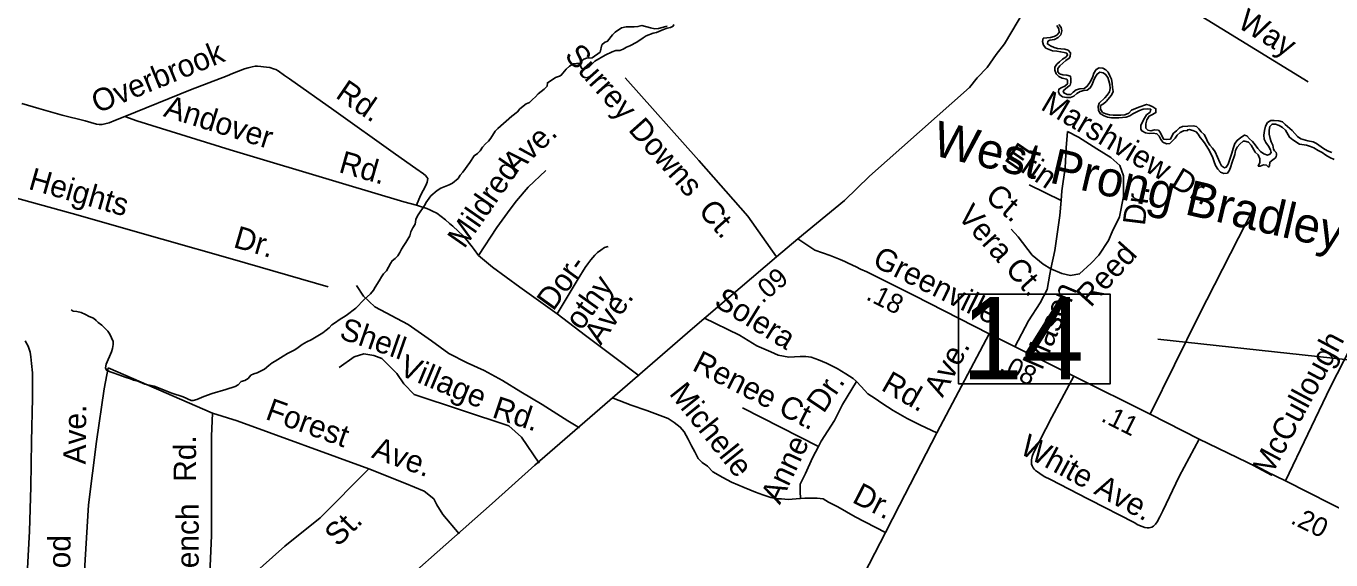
# Model space of a CAD drawing. Extents: x 2290055 to 2389491, y 66597 to 237875.
# Drawn here: x 2344693 to 2350242, y 170595 to 172864 of the extents above; entities that cross this region are included whole.
import ezdxf

# ---------------------------------------------------------------- set-up
doc = ezdxf.new("R2010")
doc.units = 0
for name, color, linetype in [('Exist Hydrographic Creek Double Shore', 7, 'Continuous'), ('Exist Hydrographic Creek Single Shore', 7, 'Continuous'), ('Exist Hydrographic Creek Single Shore Label', 7, 'Continuous'), ('Exist Hydrographic Lake Shore', 7, 'Continuous'), ('Exist Hydrographic River Shore', 7, 'Continuous'), ('Exist Road Non-System Type 51', 7, 'Continuous'), ('Exist Road Non-System Type 51 Label', 7, 'Continuous'), ('Exist Road Primary US Structure Standard Bridge Number Label', 7, 'Continuous'), ('Exist Road Secondary Type 51 Attributed', 7, 'Continuous')]:
    doc.layers.add(name, color=color, linetype=linetype)

msp = doc.modelspace()

# ---------------------------------------------------------------- linework, layer by layer
at = {"layer": 'Exist Hydrographic Creek Double Shore'}
for points in [[(2349075.7, 172866.6), (2349085.5, 172853.2), (2349086, 172836.5), (2349076, 172826.2), (2349064.5, 172819.9), (2349050, 172815.4), (2349018.7, 172812.8), (2349016, 172798.9), (2349020, 172783.6), (2349029.7, 172770.1), (2349058.5, 172759.5), (2349076.7, 172757.9), (2349092, 172755.6), (2349107.5, 172752.6), (2349118.2, 172749.5), (2349122, 172740.8), (2349114, 172732.6), (2349101, 172724.2), (2349087.5, 172713.1), (2349076, 172702.3), (2349068, 172689.2), (2349067.7, 172677.3), (2349073.5, 172661.9), (2349085.2, 172650.1), (2349099, 172643), (2349118.2, 172638.9), (2349122, 172633.5), (2349121.5, 172618.2), (2349110, 172608.6), (2349098.2, 172604), (2349085.2, 172596.5), (2349083, 172585.1), (2349088.2, 172574.1), (2349100, 172563.6), (2349117.7, 172560.5), (2349134.7, 172561.3)], [(2349085, 172871.6), (2349094.2, 172858.3), (2349097, 172844.3), (2349094, 172827.4), (2349081.7, 172815.2), (2349066.5, 172807.7), (2349047.2, 172804.4), (2349038.2, 172799.7), (2349036.5, 172788.6), (2349049.5, 172780.6), (2349064.5, 172773.5), (2349079.2, 172768.7), (2349093.5, 172767.2), (2349110.7, 172766.8), (2349124.5, 172762.2), (2349134, 172750.9), (2349133.7, 172734.9), (2349129, 172728), (2349114.2, 172718.6), (2349089, 172695.9), (2349080.7, 172684.5), (2349081.2, 172669.5), (2349088, 172660.8), (2349102, 172657.8), (2349118.7, 172655.7), (2349134.2, 172651.1), (2349136.5, 172640.4), (2349135.7, 172624.2), (2349132.7, 172613.1)], [(2349134.7, 172561.3), (2349148.2, 172566.6), (2349161, 172578), (2349175.5, 172585.8), (2349190.5, 172590.4), (2349206, 172591.8), (2349218.7, 172601.4), (2349226.7, 172616.7), (2349232.7, 172632), (2349239.7, 172646.9), (2349248, 172660.6), (2349258.7, 172669.2), (2349273.5, 172666), (2349283.7, 172659), (2349292.7, 172645.2), (2349298, 172631.1), (2349301.5, 172616.4), (2349303, 172599.2), (2349300.7, 172584.3), (2349290.5, 172570.8), (2349280.5, 172559.3), (2349256.5, 172536.5), (2349252, 172521.9), (2349253.2, 172506.2), (2349261.7, 172491.6), (2349277.2, 172482.2), (2349291.7, 172477.3), (2349308.2, 172474.4), (2349324.2, 172473.8), (2349339.5, 172474.2), (2349371, 172477.5), (2349386.5, 172482.2), (2349400.2, 172492), (2349428.5, 172505.8), (2349444, 172511), (2349460.5, 172512.5), (2349475.7, 172511), (2349473.5, 172498.8), (2349457.2, 172486.9), (2349448.5, 172472.7), (2349433.5, 172443.4), (2349433.2, 172426.5), (2349438.5, 172418.5), (2349453.5, 172410.5), (2349469, 172408.4), (2349485.7, 172409.4), (2349502.2, 172406.9), (2349511.5, 172396.2), (2349519, 172382), (2349527.7, 172371.2), (2349542.7, 172363.2), (2349556.5, 172364.7), (2349579, 172387.4), (2349588.5, 172400), (2349601, 172411.6), (2349614.5, 172419.1), (2349632.2, 172420), (2349631.5, 172423), (2349638.7, 172424.7), (2349654.5, 172420.9), (2349668.5, 172415.3), (2349677.7, 172404.3), (2349685.5, 172390.7), (2349696.5, 172379), (2349707.2, 172363.9), (2349725.7, 172333.4), (2349739.2, 172303.8), (2349745.7, 172287.2), (2349750.7, 172271.6), (2349760.5, 172256.3), (2349771.7, 172243), (2349786.5, 172237), (2349801.7, 172239.4), (2349811, 172251.9), (2349816.5, 172266.8), (2349820, 172281.5), (2349833, 172318.7), (2349836.5, 172335.9), (2349842.7, 172350.3), (2349855.2, 172362.8), (2349868.5, 172374.5), (2349876.2, 172375.8), (2349891.7, 172370.9), (2349903.2, 172357.8), (2349920, 172328.1), (2349932.7, 172317), (2349939.5, 172300.1), (2349939.7, 172284.2), (2349933, 172269.1), (2349941, 172269.5), (2349955.5, 172274.2), (2349967.5, 172272.8), (2349977.2, 172265.2), (2349980.5, 172270.3), (2349982.2, 172285.5), (2349995.5, 172295.3), (2350000, 172300.1), (2350006.2, 172304.6), (2350009.7, 172310.5)], [(2349959, 172420.4), (2349964.2, 172439.3), (2349972.2, 172454.2), (2349986.5, 172462.3), (2350000, 172462.9), (2350020.5, 172461.2), (2350036.5, 172457.4), (2350047.2, 172445.4), (2350077.5, 172420.9), (2350099.2, 172395.5), (2350114, 172385.7), (2350143.5, 172376.4), (2350166, 172371.6), (2350180, 172365.9), (2350210.5, 172343.6), (2350228, 172334.3), (2350245.2, 172327.4)], [(2350009.7, 172310.5), (2350010.5, 172316), (2350010.5, 172320.1), (2350011, 172321.6), (2350009.5, 172326.3), (2350002.7, 172333.7), (2349998.5, 172340.9), (2349995, 172358), (2349987.5, 172371.7), (2349983, 172386.7), (2349979.5, 172405.5), (2349979.2, 172421.5), (2349982.2, 172436.8), (2349991.7, 172447.9), (2350006, 172448.1), (2350021.7, 172441.8), (2350036.5, 172432.6), (2350048.2, 172421.5), (2350066.2, 172391.7), (2350080.7, 172381.2), (2350109, 172363), (2350137.5, 172357.8), (2350155.5, 172352.9), (2350170, 172347.2), (2350187.2, 172335.5), (2350204.2, 172326.5), (2350220.2, 172315), (2350237.5, 172305), (2350255.2, 172296.8)]]:
    msp.add_lwpolyline(points, dxfattribs=at)
at = {"layer": 'Exist Hydrographic Creek Single Shore'}
for points in [[(2347050.3, 172707.2), (2347033, 172705.9), (2347020.5, 172704), (2347003.7, 172694.3), (2346990.2, 172681), (2346968.5, 172655.3), (2346961.7, 172651.3), (2346944, 172645.9), (2346917.2, 172626.7), (2346910, 172623.8), (2346909, 172609.4), (2346896.5, 172596.8), (2346871.2, 172576.1), (2346859, 172563.7), (2346846.2, 172552.7), (2346833.2, 172540), (2346819.5, 172533.4), (2346792.2, 172511.9), (2346782.7, 172499.8), (2346758.2, 172481.7), (2346699.2, 172429.2), (2346688, 172417.8), (2346669, 172388.1), (2346659.2, 172375.3), (2346646.2, 172363.8), (2346634.2, 172349.7), (2346624.5, 172333.8), (2346613, 172323), (2346599, 172313.1), (2346580, 172284.1), (2346550.7, 172244), (2346538.5, 172231.2), (2346530.2, 172215.8), (2346506, 172196.8), (2346492.5, 172189.8), (2346457.2, 172174.8), (2346441.5, 172166.1), (2346414.7, 172142.8), (2346392.7, 172112.7), (2346390.2, 172106), (2346358, 172057.1), (2346351, 172041.9), (2346347.2, 172022.5), (2346337.5, 172006.1), (2346329, 171989.5), (2346324.7, 171973.2), (2346317, 171958.3), (2346308.5, 171944.9), (2346298.7, 171931.8), (2346288.7, 171916.5), (2346282, 171901.8), (2346274, 171887.2), (2346262.2, 171875.9), (2346250.2, 171866.9), (2346243, 171855.4), (2346225.2, 171823.2), (2346213.2, 171811.4), (2346204, 171798.3), (2346194.5, 171782), (2346177.2, 171755.1), (2346170, 171741.3), (2346157.5, 171725.6), (2346131, 171702.5), (2346094.5, 171665.4), (2346054.7, 171633.4), (2346024.7, 171616.1), (2346008.5, 171604.7), (2345993.7, 171593.6), (2345981.5, 171581.8), (2345969.2, 171571.2), (2345954.7, 171560.9), (2345905.2, 171531.2), (2345887, 171522.6), (2345867, 171510.5), (2345850, 171497.5), (2345835.5, 171487.9), (2345804.2, 171471.7), (2345786.5, 171461.4), (2345752.7, 171439.2), (2345739, 171432.5), (2345724.7, 171422), (2345706.2, 171406.2), (2345675, 171390.7), (2345660.7, 171385.6), (2345649, 171379.8), (2345637, 171365.9), (2345622.7, 171358.1), (2345608.2, 171353), (2345594.5, 171339.8), (2345581.5, 171332.2), (2345542.7, 171319), (2345483.7, 171302.9), (2345448.2, 171290.2), (2345419.5, 171276.7), (2345403.5, 171272.7), (2345395.5, 171273.1), (2345360.5, 171288.4), (2345312.2, 171303.8), (2345237.7, 171333.7), (2345198.5, 171342.2)], [(2345198.5, 171342.2), (2345167.5, 171354.3), (2345150.2, 171358.5), (2345136.7, 171365.1), (2345114.5, 171371.8), (2345067.7, 171389.3), (2345050.2, 171394.5), (2345034.5, 171402), (2345030.5, 171410.9), (2345034, 171427.5), (2345056, 171479.2), (2345060.2, 171493.7), (2345063.2, 171510), (2345063.2, 171522.8), (2345049, 171554.4), (2345040.5, 171567.6), (2345015, 171592.9), (2345000, 171603.5), (2344991.2, 171612.4), (2344979, 171622.3), (2344960.7, 171630.4), (2344945.5, 171638.8), (2344927.7, 171646.7), (2344908.2, 171651.1), (2344893.2, 171652.1), (2344884.5, 171658)]]:
    msp.add_lwpolyline(points, dxfattribs=at)
at = {"layer": 'Exist Hydrographic Lake Shore'}
for points in [[(2347447.2, 172871.5), (2347444.2, 172864.6), (2347433.5, 172858.6), (2347418.5, 172855.4), (2347403.2, 172850.4), (2347374, 172837.4), (2347359, 172833.6), (2347330, 172822.8), (2347316.7, 172815.1), (2347290.2, 172796.1), (2347260.2, 172780.8), (2347246.2, 172774.5), (2347232, 172766), (2347217.7, 172761.3), (2347200.2, 172760.5), (2347185.2, 172755), (2347155.5, 172740.7), (2347112.2, 172714.6), (2347088.5, 172693.2), (2347075.5, 172685), (2347064, 172680.8), (2347055.2, 172684.9), (2347049.2, 172699), (2347050.3, 172707.2)], [(2347050.3, 172707.2), (2347051, 172712), (2347065, 172723.4), (2347075.7, 172728.4), (2347099.7, 172729.3), (2347134, 172753.7), (2347141.5, 172784), (2347153.2, 172794.6), (2347165.5, 172799.8), (2347186.5, 172827.1), (2347198.2, 172839.2), (2347225, 172857), (2347244.5, 172861), (2347261, 172861.8), (2347278.7, 172861.1), (2347294.5, 172862.6), (2347312, 172867.3), (2347349, 172856.7), (2347366.7, 172853), (2347382.2, 172853.7), (2347413.5, 172862.4), (2347419.5, 172864.6)]]:
    msp.add_lwpolyline(points, dxfattribs=at)
at = {"layer": 'Exist Hydrographic River Shore'}
msp.add_lwpolyline([(2349132.7, 172613.1), (2349121.7, 172605.2), (2349104, 172589.1), (2349106.7, 172580.6), (2349120.5, 172573.7), (2349136.2, 172573.8), (2349146.5, 172583.7), (2349159.2, 172593.1), (2349174.5, 172598), (2349192.5, 172599.5), (2349204.5, 172607.4), (2349214, 172620.7), (2349222.2, 172634.2), (2349230, 172649.7), (2349233.7, 172664.4), (2349244, 172679.2), (2349257, 172687.4), (2349272.5, 172684.9), (2349284.5, 172677.8), (2349294.2, 172668.2), (2349302, 172653.5), (2349308.7, 172638.4), (2349311.2, 172620.4), (2349312.5, 172603.3), (2349315.5, 172587), (2349309.5, 172571.3), (2349286.5, 172543.8), (2349274.5, 172534.1), (2349262, 172526.2), (2349262.2, 172510.7), (2349270.7, 172497.3), (2349285, 172490.8), (2349300.5, 172487.8), (2349316.2, 172486), (2349348.5, 172485.1), (2349366, 172487.6), (2349382.5, 172493.5), (2349394, 172506.4), (2349425.5, 172520.1), (2349458, 172531.6), (2349469, 172528.5), (2349485.2, 172521.6), (2349498, 172513), (2349497.5, 172496.5), (2349483.7, 172488.2), (2349469, 172481.2), (2349459.7, 172466.5), (2349454.5, 172448.9), (2349455.5, 172430.5), (2349464, 172422.4), (2349475.7, 172419.7), (2349492.2, 172422.8), (2349508.2, 172421.6), (2349516, 172413.2), (2349529.5, 172383.7), (2349542.7, 172381.9), (2349559.5, 172383.4), (2349566, 172396.9), (2349573.2, 172408.9), (2349585.7, 172418.8), (2349598.2, 172431.4), (2349610.7, 172437.1), (2349656.5, 172440.3), (2349671, 172437.4), (2349680.7, 172428.2), (2349690.5, 172415), (2349702.7, 172403.4), (2349711, 172388), (2349717, 172373.3), (2349727.7, 172357.7), (2349738, 172345.6), (2349749.5, 172330), (2349769.5, 172284.8), (2349777, 172270.6), (2349789.2, 172262.1), (2349797, 172265), (2349805, 172277.8), (2349814.5, 172307.6), (2349821.2, 172324.7), (2349826.2, 172344.6), (2349833.7, 172364.6), (2349842.7, 172378), (2349859.5, 172391.4), (2349874.5, 172400.9), (2349884, 172397.6), (2349896.2, 172384.7), (2349908.2, 172374.3), (2349919.7, 172359.6), (2349931, 172343.5), (2349942.7, 172331.6), (2349956.5, 172321.2), (2349972.7, 172316.2), (2349982.7, 172320.3), (2349987.5, 172327), (2349984.5, 172339), (2349976.2, 172353.7), (2349965, 172369.2), (2349958.5, 172383.9), (2349957, 172400.3), (2349959, 172420.4)], dxfattribs=at)
at = {"layer": 'Exist Road Non-System Type 51'}
for p, q in [((2348788.9, 171555.3), (2349148.2, 171375.5)), ((2348062.6, 171077), (2347739.9, 171241))]:
    msp.add_line(p, q, dxfattribs=at)
for points in [[(2349138, 173249.9), (2349634.6, 172941.3), (2350145, 172627.4)], [(2345113.1, 172480), (2345392.5, 172593.1), (2345548.3, 172653.5), (2345570, 172662.2), (2345621.4, 172682.3), (2345636.9, 172686.8), (2345654.8, 172691.5), (2345666.9, 172693.9), (2345676.7, 172694.3), (2345690.9, 172692.9), (2345702.7, 172691.4), (2345714.9, 172689.9), (2345729.1, 172688.5), (2345745.1, 172683.3), (2345755.4, 172679.7), (2345765.5, 172673.9), (2345792.5, 172654.9), (2345813.1, 172640), (2346002.1, 172507.3), (2346263.9, 172319.5), (2346350.3, 172258.9), (2346383.1, 172236.2), (2346391.6, 172228.7), (2346397.7, 172222.7), (2346401.9, 172216.9), (2346398.6, 172200.7), (2346393.2, 172186.7), (2346370.7, 172143.8), (2346352.6, 172103.1)], [(2347241.3, 172644.4), (2347553.2, 172292.7), (2347762.8, 172056.8), (2347883.8, 171883.4)], [(2344674.8, 172534.9), (2344747.5, 172513.8), (2344846.7, 172485.6), (2344943.8, 172461.5), (2344968.1, 172454.3), (2344992.3, 172447.3), (2345004.2, 172445.8), (2345016.3, 172446.3), (2345028.4, 172448.8), (2345045.9, 172453.4), (2345073.7, 172464.7), (2345113.1, 172480)], [(2345113.1, 172480), (2345163.7, 172462), (2345560.8, 172337.9), (2346038.8, 172194.7), (2346299.8, 172117.1), (2346352.6, 172103.1)], [(2349051, 171831.8), (2349097.1, 171812.6), (2349135, 171804.6), (2349172.8, 171810.6), (2349222.6, 171856.5), (2349254.5, 171890.4), (2349296.4, 171952.2), (2349312.3, 171990), (2349342.2, 172053.9), (2349360.1, 172139.6), (2349360.1, 172227.3), (2349344.2, 172271.2), (2349306.3, 172305.1), (2349246.6, 172343), (2349168.9, 172392.8), (2349121.5, 172416.5)], [(2349094.1, 172122.6), (2349097.7, 172164.6), (2349111.2, 172261.3), (2349115.6, 172346.7), (2349121.5, 172416.5)], [(2345978, 171756.1), (2345571.3, 171873.9), (2345271.6, 171958.2), (2344889.2, 172067.1), (2344585.9, 172151), (2344331, 172222.9), (2344152.7, 172273.9)], [(2346902.7, 172250.9), (2346827.4, 172180), (2346777.8, 172121.9), (2346751.3, 172086.7), (2346694.4, 172008.6), (2346617, 171889.4)], [(2348959.4, 172189), (2349094.1, 172122.6)], [(2346352.6, 172103.1), (2346374.9, 172095.8), (2346397.1, 172088.8), (2346409.2, 172083.3), (2346421.5, 172077.6), (2346439.9, 172068.5), (2346458.2, 172055.1), (2346476.8, 172040.1), (2346493.5, 172024.6), (2346508.1, 172013.1), (2346530.9, 171992), (2346551.7, 171972.8), (2346568.6, 171953.4), (2346578.9, 171940.1), (2346589.7, 171926.4), (2346598, 171914.6), (2346617, 171889.4), (2346641.8, 171868.4), (2346677.1, 171839.9), (2346792.4, 171754.2), (2346950.8, 171640.4), (2347072.6, 171549.3), (2347185.9, 171463.9), (2347299.6, 171378.1)], [(2349051, 171831.8), (2349068.5, 171910.5), (2349088.7, 172058.9), (2349094.1, 172122.6)], [(2349916, 172094.2), (2349680.1, 171634.5), (2349472.9, 171214.1)], [(2349051, 171831.8), (2349018.1, 171851.9), (2348972.1, 171890.8), (2348911.6, 171968.5), (2348882.8, 172001.7)], [(2347167.6, 171927.3), (2347152, 171922.7), (2347136.4, 171911.9), (2347122.7, 171901.5), (2347111.3, 171890.9), (2347103.5, 171880.7), (2347094, 171870.2), (2347082.5, 171853.7), (2347071, 171837.5), (2347041.1, 171790), (2346950.8, 171640.4)], [(2347975.3, 171960), (2348046.5, 171911.8), (2348111.7, 171888.5), (2348154.4, 171872.1), (2348174.5, 171863.1), (2348186.8, 171857.7), (2348207.2, 171848.3), (2348223.6, 171841.1), (2348242, 171831.6), (2348268.4, 171818.9), (2348470.3, 171718.6), (2348788.9, 171555.3)], [(2348897.2, 171501.1), (2348956.1, 171611.4), (2349005.5, 171687.9), (2349034.8, 171744.1), (2349046, 171809.3), (2349051, 171831.8)], [(2350500.4, 171839), (2350238.4, 171328.4), (2350048.4, 170931)], [(2346098.1, 171761.9), (2346128.3, 171716.6), (2346176.5, 171671.4), (2346318.2, 171596), (2346417.6, 171526.6), (2346490, 171472.2), (2346568.4, 171433), (2346640.7, 171399.8), (2346719.1, 171357.6), (2346797.5, 171309.3), (2346887.9, 171255), (2346996.4, 171185.6), (2347046.7, 171156.8)], [(2347575.3, 171624.6), (2347726.7, 171550.4), (2347800.2, 171505.1), (2347859.7, 171479.7), (2347890.8, 171465.5), (2347936, 171457), (2347984.2, 171459.8), (2348009.6, 171459.8), (2348032.3, 171457), (2348063.4, 171445.7), (2348097.3, 171431.5), (2348142.6, 171408.9), (2348179.4, 171386.2), (2348210.5, 171366.4), (2348224.1, 171352.8)], [(2344688.7, 171526.8), (2344701.5, 171503.4), (2344710.7, 171477.8), (2344713.5, 171457.9), (2344716.5, 171430.1), (2344720.1, 171390.2), (2344720.4, 171282.3), (2344715.6, 171097.9), (2344713.3, 170905.5), (2344706.7, 170717.2), (2344694.1, 170480.7), (2344682.2, 170274.1)], [(2348788.9, 171555.3), (2348580.6, 171162.7), (2348566.7, 171135.7)], [(2346024.7, 171413.4), (2346088.4, 171458.1), (2346129.9, 171470.8), (2346171.3, 171464.4), (2346206.4, 171451.7), (2346231.9, 171426.1), (2346270.2, 171387.9), (2346298.8, 171343.2), (2346343.5, 171298.5), (2346745.2, 171164.5), (2346799.4, 171116.7), (2346875.5, 171006.6)], [(2345042.1, 171411.5), (2345025.3, 171321.9), (2344991.7, 171097.7), (2344958.1, 170828.7), (2344924.5, 170268.4), (2344924.5, 169897.2)], [(2345485.9, 171218.9), (2345042.1, 171411.5)], [(2349148.2, 171375.5), (2349055, 171201.5), (2348976.9, 171050.4), (2348971.7, 171034.4), (2348968.3, 171020.2), (2348968.8, 171008), (2348969, 171002.1), (2348971.3, 170994.4), (2348975.5, 170986.3), (2348979.7, 170980.6), (2348986.2, 170974.9), (2348994.3, 170969), (2349004.7, 170961.6), (2349022.9, 170950.1), (2349049.7, 170937.4), (2349208.2, 170854.6)], [(2349148.2, 171375.5), (2349472.9, 171214.1), (2349681, 171108.5)], [(2348224.1, 171352.8), (2348165.2, 171256), (2348131.3, 171188), (2348074.7, 171100.2), (2348062.6, 171077)], [(2348224.1, 171352.8), (2348244.5, 171332.4), (2348272.8, 171301.3), (2348303.9, 171281.5), (2348332.2, 171261.6), (2348380.3, 171230.5), (2348439.7, 171196.5), (2348496.3, 171168.2), (2348566.7, 171135.7)], [(2347189.7, 171281.9), (2347265.5, 171253.1), (2347333.4, 171230.5), (2347378.6, 171213.5), (2347423.9, 171196.5), (2347449.4, 171179.5), (2347474.8, 171159.7), (2347491.8, 171139.9), (2347508.8, 171108.7), (2347522.9, 171080.4), (2347537.1, 171054.9), (2347551.2, 171026.6), (2347568.2, 171009.6), (2347590.9, 170992.7), (2347613.5, 170970), (2347655.9, 170944.5), (2347692.7, 170924.7), (2347746.5, 170902), (2347794.6, 170882.2), (2347825.7, 170870.9), (2347859.7, 170859.6), (2347885.1, 170853.9), (2347904.9, 170853.9), (2347933.2, 170851.1), (2347967.2, 170853.9), (2347986.8, 170855.4)], [(2345467.2, 170373.2), (2345481.8, 170698.2), (2345481.8, 171121.2), (2345485.9, 171218.9), (2345590.3, 171185.9), (2346151, 170982)], [(2348566.7, 171135.7), (2348407.8, 170828), (2348347.8, 170711.5)], [(2348062.6, 171077), (2348037.9, 171029.5), (2348006.8, 170961.5), (2347992.6, 170930.4), (2347984.2, 170916.2), (2347984.2, 170885.1), (2347986.8, 170855.4)], [(2349208.2, 170854.6), (2349217.3, 170849.8), (2349404.9, 170753.2), (2349421.3, 170744), (2349439.7, 170736.6), (2349450, 170733), (2349459.9, 170731.4), (2349469.7, 170731.8), (2349479.8, 170734.2), (2349487.5, 170738.4), (2349495.4, 170747), (2349502.9, 170757.1), (2349514.2, 170777.6), (2349526.9, 170804), (2349597.3, 170948.9), (2349681, 171108.5)], [(2349681, 171108.5), (2350048.4, 170931), (2350340, 170784.3), (2350729.8, 170597.6)], [(2345467.2, 170373.2), (2345596.7, 170477.5), (2345792.6, 170653.4), (2345942.8, 170774.4), (2346151, 170982)], [(2346151, 170982), (2346303.7, 170921.7), (2346385.1, 170887.1), (2346427.3, 170854.2), (2346440.1, 170828.5), (2346465.7, 170788.2), (2346534.7, 170705.6)], [(2347986.8, 170855.4), (2348004, 170856.7), (2348032.3, 170856.7), (2348057.7, 170856.7), (2348083.2, 170853.9), (2348105.8, 170839.8), (2348145.4, 170819.9), (2348219, 170777.5), (2348347.8, 170711.5)], [(2348347.8, 170711.5), (2348233.1, 170488.9), (2348080.8, 170192.7), (2347956.9, 169979.7), (2347876.5, 169838.4), (2347842.8, 169787.2)]]:
    msp.add_lwpolyline(points, dxfattribs=at)
at = {"layer": 'Exist Road Primary US Structure Standard Bridge Number Label'}
msp.add_line((2352110.9, 171247.3), (2349506.4, 171534), dxfattribs=at)
msp.add_lwpolyline([(2348658.7, 171725.1), (2349302.8, 171725.1), (2349302.8, 171342.8), (2348658.7, 171342.8)], close=True, dxfattribs=at)
at = {"layer": 'Exist Road Secondary Type 51 Attributed'}
msp.add_lwpolyline([(2346120.8, 170343.7), (2346674.9, 170834.3), (2346856.3, 170997.1), (2347526.5, 171579.2), (2347883.8, 171883.4), (2347975.3, 171960), (2348173.4, 172123.3), (2348280.3, 172226.2), (2348704.4, 172604), (2348737.3, 172645.1), (2348780.6, 172688.4), (2348818.7, 172743.7), (2348854.5, 172789.2), (2348938.5, 172931.5)], dxfattribs=at)

# ---------------------------------------------------------------- texts
at = {"layer": 'Exist Hydrographic Creek Single Shore Label'}
msp.add_text('West Prong Bradley Creek', height=150, rotation=346.8302, dxfattribs=at).set_placement((2348540.9, 172317))
at = {"layer": 'Exist Road Non-System Type 51 Label'}
for s, height, rotation, p in [('Way', 95, 328.557, (2349839.4, 172862.3)), ('Overbrook', 95, 22.2013, (2344995.3, 172492.5)), ('Surrey', 95, 311.5767, (2346978.8, 172736.9)), ('Rd.', 95, 325.6522, (2346004.4, 172563)), ('Marshview Dr.', 95, 329.3936, (2349003, 172512.6)), ('Andover', 95, 342.6472, (2345273.1, 172482.1)), ('Downs', 95, 311.5767, (2347250.3, 172422.1)), ('Ave.', 95, 43.2831, (2346773.4, 172229.1)), ('Erin', 95, 325.6832, (2348847.6, 172296.4)), ('Rd.', 95, 344.0578, (2346018.2, 172244.3)), ('Mildred', 95, 55.2274, (2346556.4, 171914.6)), ('Heights', 95, 344.1016, (2344698.5, 172172.6)), ('Ct.', 95, 319.1316, (2348766.9, 172130.9)), ('Dr.', 95, 82.9016, (2349450.5, 172013.4)), ('Ct.', 95, 311.6156, (2347547.8, 172075.3)), ('Vera Ct.', 95, 311.913, (2348649.7, 172054.2)), ('Dr.', 95, 343.8465, (2345570.3, 171925.4)), ('Greenville', 95, 333.6098, (2348287.2, 171847.5)), ('Reed', 95, 48.099, (2349220.3, 171664.9)), ('Dor-', 95, 54.2608, (2346934.6, 171649.1)), ('othy', 95, 54.2608, (2347054.5, 171566.3)), ('.09', 82.02, 40.1483, (2347824.3, 171682.6)), ('Solera', 95, 328.3752, (2347613.6, 171677.9)), ('.18', 82.02, 333.5767, (2348260.7, 171703.9)), ('Mason', 95, 66.7744, (2349013.6, 171397.5)), ('Ave.', 95, 55.6163, (2347136.9, 171504.1)), ('Shell', 95, 340.7396, (2346020.2, 171537.9)), ('McCullough', 95, 61.7999, (2349984.9, 170941.7)), ('Village', 95, 337.4127, (2346273.2, 171383.6)), ('Renee Ct.', 95, 333.076, (2347521.1, 171403.6)), ('Ave.', 95, 61.9694, (2348590.4, 171281.8)), ('.08', 82.02, 333.4218, (2348826.8, 171401)), ('Dr.', 95, 55.9608, (2348084.4, 171214.3)), ('Rd.', 95, 330.2382, (2348324.2, 171319.3)), ('Michelle', 95, 308.7574, (2347424.6, 171301)), ('Forest', 95, 340.0832, (2345706.1, 171194.9)), ('Rd.', 95, 341.5683, (2346670.3, 171202.6)), ('Ave.', 95, 89.357, (2344946.2, 171000.5)), ('.11', 82.02, 333.5701, (2349259.9, 171186.6)), ('White Ave.', 95, 331.4939, (2348913.2, 171050.3)), ('Rd.', 95, 89.8993, (2345415.5, 170927)), ('Ave.', 95, 340.3922, (2346157.8, 171031.2)), ('Anne', 95, 64.595, (2347898.4, 170826.7)), ('Dr.', 95, 332.8737, (2348201.3, 170841.8)), ('French', 95, 89.8993, (2345426.5, 170439.5)), ('.20', 82.02, 334.2192, (2350066.3, 170752.3)), ('St.', 95, 44.9239, (2346019.5, 170647.2)), ('Greenwood', 95, 89.357, (2344874.7, 170043.2))]:
    msp.add_text(s, height=height, rotation=rotation, dxfattribs=at).set_placement(p)
at = {"layer": 'Exist Road Primary US Structure Standard Bridge Number Label'}
msp.add_text('14', height=350, dxfattribs=at).set_placement((2348671.2, 171362.6))

doc.saveas('drawing.dxf')
